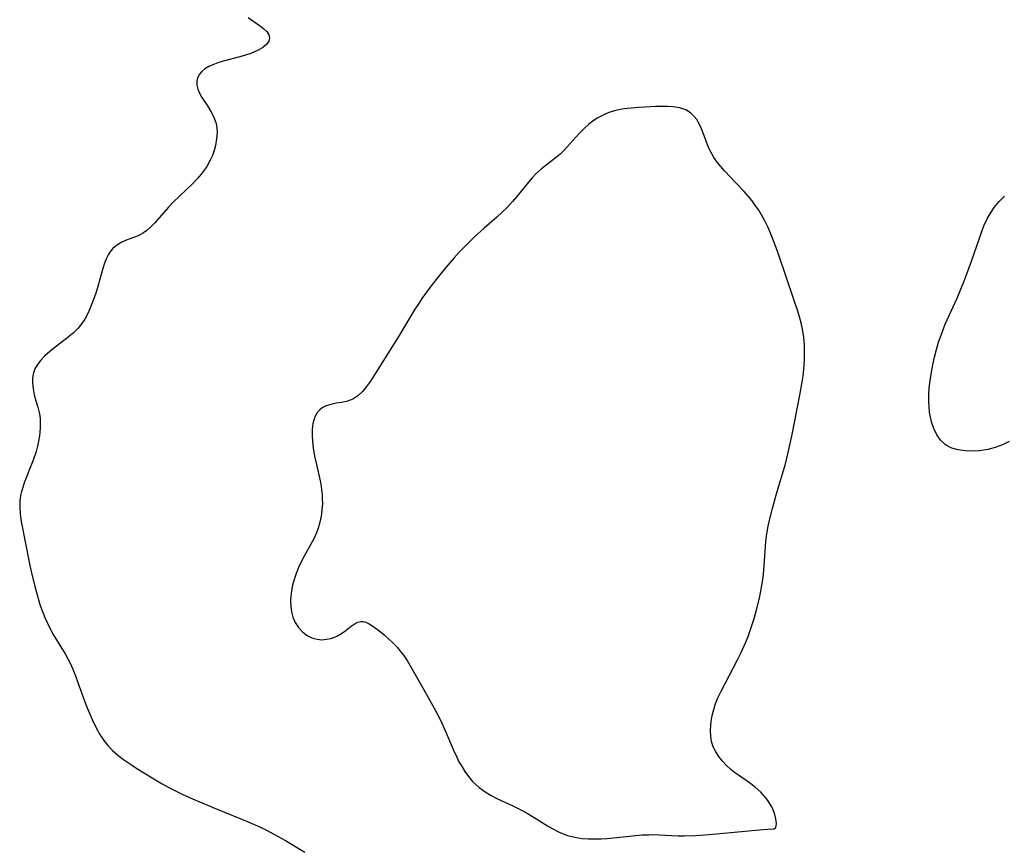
# Model space of a CAD drawing. Header units: metres. Extents: x 1073367 to 1082519, y 1569854 to 1574957.
# Tile 720 of 1056: x 1081717 to 1081954, y 1570589 to 1570788. Entities that reach past the tile are written whole.
import ezdxf

# ---------------------------------------------------------------- set-up
doc = ezdxf.new("R2010")
doc.units = ezdxf.units.M
doc.layers.add('CGG_CurvaNivelLidar_v1', color=253, linetype='Continuous', lineweight=30)

msp = doc.modelspace()

# ---------------------------------------------------------------- linework, layer by layer
at = {"layer": 'CGG_CurvaNivelLidar_v1'}
for p, q in [((1081771.8389, 1570788.4477, 83), (1081774.8521, 1570786.3922, 83)), ((1081774.8521, 1570786.3922, 83), (1081775.6727, 1570785.7495, 83)), ((1081775.6727, 1570785.7495, 83), (1081776.3496, 1570785.1035, 83)), ((1081776.3496, 1570785.1035, 83), (1081776.8828, 1570784.3117, 83)), ((1081776.8242, 1570782.7571, 83), (1081776.2662, 1570781.9861, 83)), ((1081777.0242, 1570783.4594, 83), (1081776.8242, 1570782.7571, 83)), ((1081776.8828, 1570784.3117, 83), (1081777.0242, 1570783.4594, 83)), ((1081772.4801, 1570779.8256, 83), (1081771.2046, 1570779.3902, 83)), ((1081773.4106, 1570780.2056, 83), (1081772.4801, 1570779.8256, 83)), ((1081774.2748, 1570780.6177, 83), (1081773.4106, 1570780.2056, 83)), ((1081775.3873, 1570781.2678, 83), (1081774.2748, 1570780.6177, 83)), ((1081776.2662, 1570781.9861, 83), (1081775.3873, 1570781.2678, 83)), ((1081764.5811, 1570777.5404, 83), (1081763.3615, 1570777.0929, 83)), ((1081765.852, 1570777.9304, 83), (1081764.5811, 1570777.5404, 83)), ((1081769.8684, 1570779.0002, 83), (1081765.852, 1570777.9304, 83)), ((1081771.2046, 1570779.3902, 83), (1081769.8684, 1570779.0002, 83)), ((1081760.6913, 1570775.4933, 83), (1081760.1338, 1570774.8181, 83)), ((1081761.4501, 1570776.1084, 83), (1081760.6913, 1570775.4933, 83)), ((1081762.3506, 1570776.6349, 83), (1081761.4501, 1570776.1084, 83)), ((1081763.3615, 1570777.0929, 83), (1081762.3506, 1570776.6349, 83)), ((1081759.7427, 1570774.0638, 83), (1081759.5211, 1570773.1889, 83)), ((1081759.5211, 1570773.1889, 83), (1081759.524, 1570772.1596, 83)), ((1081760.1338, 1570774.8181, 83), (1081759.7427, 1570774.0638, 83)), ((1081759.524, 1570772.1596, 83), (1081759.7463, 1570771.1789, 83)), ((1081759.7463, 1570771.1789, 83), (1081760.1451, 1570770.1966, 83)), ((1081760.1451, 1570770.1966, 83), (1081760.6995, 1570769.1965, 83)), ((1081760.6995, 1570769.1965, 83), (1081762.03, 1570767.1784, 83)), ((1081762.03, 1570767.1784, 83), (1081762.8794, 1570765.8264, 83)), ((1081762.8794, 1570765.8264, 83), (1081763.6125, 1570764.4137, 83)), ((1081859.0624, 1570765.6485, 83.5), (1081858.0513, 1570765.2584, 83.5)), ((1081860.4882, 1570766.0619, 83.5), (1081859.0624, 1570765.6485, 83.5)), ((1081861.9561, 1570766.3588, 83.5), (1081860.4882, 1570766.0619, 83.5)), ((1081863.2945, 1570766.5464, 83.5), (1081861.9561, 1570766.3588, 83.5)), ((1081866.0106, 1570766.7849, 83.5), (1081863.2945, 1570766.5464, 83.5)), ((1081870.0886, 1570767.0133, 83.5), (1081866.0106, 1570766.7849, 83.5)), ((1081871.6461, 1570767.0575, 83.5), (1081870.0886, 1570767.0133, 83.5)), ((1081872.9915, 1570767.0455, 83.5), (1081871.6461, 1570767.0575, 83.5)), ((1081874.2902, 1570766.9635, 83.5), (1081872.9915, 1570767.0455, 83.5)), ((1081875.8925, 1570766.7064, 83.5), (1081874.2902, 1570766.9635, 83.5)), ((1081877.3499, 1570766.2049, 83.5), (1081875.8925, 1570766.7064, 83.5)), ((1081878.4426, 1570765.5304, 83.5), (1081877.3499, 1570766.2049, 83.5)), ((1081763.6125, 1570764.4137, 83), (1081764.1341, 1570762.9314, 83)), ((1081854.9472, 1570763.4971, 83.5), (1081853.9649, 1570762.7283, 83.5)), ((1081855.985, 1570764.1876, 83.5), (1081854.9472, 1570763.4971, 83.5)), ((1081857.072, 1570764.7979, 83.5), (1081855.985, 1570764.1876, 83.5)), ((1081858.0513, 1570765.2584, 83.5), (1081857.072, 1570764.7979, 83.5)), ((1081879.3864, 1570764.6443, 83.5), (1081878.4426, 1570765.5304, 83.5)), ((1081879.9857, 1570763.8678, 83.5), (1081879.3864, 1570764.6443, 83.5)), ((1081880.509, 1570763.0101, 83.5), (1081879.9857, 1570763.8678, 83.5)), ((1081764.1341, 1570762.9314, 83), (1081764.3249, 1570761.8584, 83)), ((1081764.3249, 1570761.8584, 83), (1081764.3802, 1570760.7573, 83)), ((1081852.7922, 1570761.6392, 83.5), (1081851.6795, 1570760.4697, 83.5)), ((1081853.9649, 1570762.7283, 83.5), (1081852.7922, 1570761.6392, 83.5)), ((1081881.1655, 1570761.6446, 83.5), (1081880.509, 1570763.0101, 83.5)), ((1081881.731, 1570760.1943, 83.5), (1081881.1655, 1570761.6446, 83.5)), ((1081764.2623, 1570759.1969, 83), (1081763.965, 1570757.6195, 83)), ((1081764.3802, 1570760.7573, 83), (1081764.2623, 1570759.1969, 83)), ((1081851.6795, 1570760.4697, 83.5), (1081848.7748, 1570757.2699, 83.5)), ((1081882.2682, 1570758.6666, 83.5), (1081881.731, 1570760.1943, 83.5)), ((1081882.8529, 1570757.1378, 83.5), (1081882.2682, 1570758.6666, 83.5)), ((1081763.6441, 1570756.4245, 83), (1081763.2381, 1570755.2413, 83)), ((1081763.965, 1570757.6195, 83), (1081763.6441, 1570756.4245, 83)), ((1081847.7691, 1570756.2439, 83.5), (1081846.9526, 1570755.4774, 83.5)), ((1081848.7748, 1570757.2699, 83.5), (1081847.7691, 1570756.2439, 83.5)), ((1081883.4362, 1570755.8988, 83.5), (1081882.8529, 1570757.1378, 83.5)), ((1081762.7355, 1570754.0831, 83), (1081761.8782, 1570752.5568, 83)), ((1081763.2381, 1570755.2413, 83), (1081762.7355, 1570754.0831, 83)), ((1081845.4952, 1570754.2519, 83.5), (1081842.5841, 1570751.9685, 83.5)), ((1081846.9526, 1570755.4774, 83.5), (1081845.4952, 1570754.2519, 83.5)), ((1081884.1292, 1570754.7032, 83.5), (1081883.4362, 1570755.8988, 83.5)), ((1081884.8976, 1570753.6126, 83.5), (1081884.1292, 1570754.7032, 83.5)), ((1081761.8782, 1570752.5568, 83), (1081760.8564, 1570751.0992, 83)), ((1081842.5841, 1570751.9685, 83.5), (1081841.2049, 1570750.7507, 83.5)), ((1081885.7503, 1570752.5629, 83.5), (1081884.8976, 1570753.6126, 83.5)), ((1081886.6642, 1570751.5402, 83.5), (1081885.7503, 1570752.5629, 83.5)), ((1081889.5132, 1570748.5607, 83.5), (1081886.6642, 1570751.5402, 83.5)), ((1081759.6634, 1570749.6606, 83), (1081758.3683, 1570748.2869, 83)), ((1081760.8564, 1570751.0992, 83), (1081759.6634, 1570749.6606, 83)), ((1081840.288, 1570749.8057, 83.5), (1081839.415, 1570748.8065, 83.5)), ((1081841.2049, 1570750.7507, 83.5), (1081840.288, 1570749.8057, 83.5)), ((1081758.3683, 1570748.2869, 83), (1081753.772, 1570743.9193, 83)), ((1081839.415, 1570748.8065, 83.5), (1081836.5993, 1570745.3151, 83.5)), ((1081891.4086, 1570746.5107, 83.5), (1081889.5132, 1570748.5607, 83.5)), ((1081836.5993, 1570745.3151, 83.5), (1081835.5594, 1570744.0857, 83.5)), ((1081892.3745, 1570745.3996, 83.5), (1081891.4086, 1570746.5107, 83.5)), ((1081893.3038, 1570744.2584, 83.5), (1081892.3745, 1570745.3996, 83.5)), ((1081894.1824, 1570743.0788, 83.5), (1081893.3038, 1570744.2584, 83.5)), ((1081952.8562, 1570744.0982, 83), (1081954.1421, 1570745.3934, 83)), ((1081752.6754, 1570742.7847, 83), (1081749.3848, 1570738.958, 83)), ((1081753.772, 1570743.9193, 83), (1081752.6754, 1570742.7847, 83)), ((1081834.3579, 1570742.7805, 83.5), (1081833.097, 1570741.5211, 83.5)), ((1081835.5594, 1570744.0857, 83.5), (1081834.3579, 1570742.7805, 83.5)), ((1081894.9134, 1570741.9874, 83.5), (1081894.1824, 1570743.0788, 83.5)), ((1081895.5942, 1570740.862, 83.5), (1081894.9134, 1570741.9874, 83.5)), ((1081950.9167, 1570741.5632, 83), (1081951.6896, 1570742.6969, 83)), ((1081951.6896, 1570742.6969, 83), (1081952.8562, 1570744.0982, 83)), ((1081831.7856, 1570740.3055, 83.5), (1081828.7113, 1570737.6461, 83.5)), ((1081833.097, 1570741.5211, 83.5), (1081831.7856, 1570740.3055, 83.5)), ((1081896.3687, 1570739.4331, 83.5), (1081895.5942, 1570740.862, 83.5)), ((1081949.2128, 1570738.2098, 83), (1081950, 1570739.9299, 83)), ((1081950, 1570739.9299, 83), (1081950.9167, 1570741.5632, 83)), ((1081748.4403, 1570737.9743, 83), (1081747.4457, 1570737.1035, 83)), ((1081749.3848, 1570738.958, 83), (1081748.4403, 1570737.9743, 83)), ((1081828.7113, 1570737.6461, 83.5), (1081826.4097, 1570735.555, 83.5)), ((1081897.0824, 1570737.9669, 83.5), (1081896.3687, 1570739.4331, 83.5)), ((1081897.7457, 1570736.471, 83.5), (1081897.0824, 1570737.9669, 83.5)), ((1081948.6887, 1570736.8604, 83), (1081949.2128, 1570738.2098, 83)), ((1081742.6718, 1570734.8361, 83), (1081741.3792, 1570734.2674, 83)), ((1081745.3338, 1570735.8656, 83), (1081742.6718, 1570734.8361, 83)), ((1081746.6064, 1570736.5205, 83), (1081745.3338, 1570735.8656, 83)), ((1081747.4457, 1570737.1035, 83), (1081746.6064, 1570736.5205, 83)), ((1081826.4097, 1570735.555, 83.5), (1081824.1305, 1570733.3335, 83.5)), ((1081898.8025, 1570733.806, 83.5), (1081897.7457, 1570736.471, 83.5)), ((1081946.2313, 1570729.6978, 83), (1081948.6887, 1570736.8604, 83)), ((1081739.1827, 1570732.6746, 83), (1081738.5649, 1570731.9317, 83)), ((1081739.8494, 1570733.2894, 83), (1081739.1827, 1570732.6746, 83)), ((1081740.5872, 1570733.8183, 83), (1081739.8494, 1570733.2894, 83)), ((1081741.3792, 1570734.2674, 83), (1081740.5872, 1570733.8183, 83)), ((1081824.1305, 1570733.3335, 83.5), (1081822.7947, 1570731.9467, 83.5)), ((1081899.6722, 1570731.3999, 83.5), (1081898.8025, 1570733.806, 83.5)), ((1081737.7065, 1570730.4321, 83), (1081737.2338, 1570729.2364, 83)), ((1081738.1031, 1570731.2111, 83), (1081737.7065, 1570730.4321, 83)), ((1081738.5649, 1570731.9317, 83), (1081738.1031, 1570731.2111, 83)), ((1081821.494, 1570730.5244, 83.5), (1081819.5004, 1570728.1926, 83.5)), ((1081822.7947, 1570731.9467, 83.5), (1081821.494, 1570730.5244, 83.5)), ((1081903.4149, 1570720.4586, 83.5), (1081899.6722, 1570731.3999, 83.5)), ((1081736.8371, 1570727.9657, 83), (1081735.6487, 1570723.5806, 83)), ((1081737.2338, 1570729.2364, 83), (1081736.8371, 1570727.9657, 83)), ((1081819.5004, 1570728.1926, 83.5), (1081817.742, 1570726.0087, 83.5)), ((1081945.1045, 1570726.6584, 83), (1081946.2313, 1570729.6978, 83)), ((1081817.742, 1570726.0087, 83.5), (1081815.7492, 1570723.4383, 83.5)), ((1081944.4892, 1570725.1029, 83), (1081945.1045, 1570726.6584, 83)), ((1081735.6487, 1570723.5806, 83), (1081735.1638, 1570722.0062, 83)), ((1081815.7492, 1570723.4383, 83.5), (1081813.751, 1570720.7006, 83.5)), ((1081942.7259, 1570720.8238, 83), (1081944.4892, 1570725.1029, 83)), ((1081735.1638, 1570722.0062, 83), (1081734.6266, 1570720.4435, 83)), ((1081813.751, 1570720.7006, 83.5), (1081812.805, 1570719.296, 83.5)), ((1081939.8914, 1570714.5082, 83), (1081942.7259, 1570720.8238, 83)), ((1081733.728, 1570718.2051, 83), (1081733.147, 1570716.965, 83)), ((1081734.6266, 1570720.4435, 83), (1081733.728, 1570718.2051, 83)), ((1081812.805, 1570719.296, 83.5), (1081812.0545, 1570718.1079, 83.5)), ((1081904.3286, 1570717.7009, 83.5), (1081903.4149, 1570720.4586, 83.5)), ((1081732.5019, 1570715.7754, 83), (1081731.7717, 1570714.6531, 83)), ((1081733.147, 1570716.965, 83), (1081732.5019, 1570715.7754, 83)), ((1081812.0545, 1570718.1079, 83.5), (1081808.2742, 1570711.7965, 83.5)), ((1081904.764, 1570716.262, 83.5), (1081904.3286, 1570717.7009, 83.5)), ((1081905.1523, 1570714.8165, 83.5), (1081904.764, 1570716.262, 83.5)), ((1081730.7986, 1570713.4564, 83), (1081729.7044, 1570712.3733, 83)), ((1081731.7717, 1570714.6531, 83), (1081730.7986, 1570713.4564, 83)), ((1081905.4759, 1570713.3611, 83.5), (1081905.1523, 1570714.8165, 83.5)), ((1081939.176, 1570712.7616, 83), (1081939.8914, 1570714.5082, 83)), ((1081728.0603, 1570711.0434, 83), (1081725.3442, 1570708.9933, 83)), ((1081728.8977, 1570711.6935, 83), (1081728.0603, 1570711.0434, 83)), ((1081729.7044, 1570712.3733, 83), (1081728.8977, 1570711.6935, 83)), ((1081808.2742, 1570711.7965, 83.5), (1081802.1777, 1570702.0776, 83.5)), ((1081905.7869, 1570711.347, 83.5), (1081905.4759, 1570713.3611, 83.5)), ((1081905.9356, 1570709.5585, 83.5), (1081905.7869, 1570711.347, 83.5)), ((1081938.2817, 1570710.2094, 83), (1081939.176, 1570712.7616, 83)), ((1081725.3442, 1570708.9933, 83), (1081724.0388, 1570707.9338, 83)), ((1081905.9875, 1570707.7608, 83.5), (1081905.9356, 1570709.5585, 83.5)), ((1081937.7477, 1570708.3956, 83), (1081938.2817, 1570710.2094, 83)), ((1081722.8049, 1570706.8009, 83), (1081721.8901, 1570705.8216, 83)), ((1081724.0388, 1570707.9338, 83), (1081722.8049, 1570706.8009, 83)), ((1081905.9602, 1570705.9585, 83.5), (1081905.9875, 1570707.7608, 83.5)), ((1081936.8583, 1570704.7129, 83), (1081937.2748, 1570706.5615, 83)), ((1081937.2748, 1570706.5615, 83), (1081937.7477, 1570708.3956, 83)), ((1081721.1015, 1570704.8004, 83), (1081720.4752, 1570703.7321, 83)), ((1081721.8901, 1570705.8216, 83), (1081721.1015, 1570704.8004, 83)), ((1081905.8102, 1570703.5713, 83.5), (1081905.9602, 1570705.9585, 83.5)), ((1081936.3663, 1570702.0054, 83), (1081936.8583, 1570704.7129, 83)), ((1081719.9625, 1570702.1872, 83), (1081719.8582, 1570701.319, 83)), ((1081720.1168, 1570702.8213, 83), (1081719.9625, 1570702.1872, 83)), ((1081720.4752, 1570703.7321, 83), (1081720.1168, 1570702.8213, 83)), ((1081802.1777, 1570702.0776, 83.5), (1081801.3463, 1570700.8035, 83.5)), ((1081905.4197, 1570700.6158, 83.5), (1081905.6403, 1570702.0924, 83.5)), ((1081905.6403, 1570702.0924, 83.5), (1081905.8102, 1570703.5713, 83.5)), ((1081936.2068, 1570700.8373, 83), (1081936.3663, 1570702.0054, 83)), ((1081719.8582, 1570701.319, 83), (1081719.853, 1570700.4309, 83)), ((1081719.853, 1570700.4309, 83), (1081720.0087, 1570698.976, 83)), ((1081800.3918, 1570699.4674, 83.5), (1081799.3917, 1570698.2651, 83.5)), ((1081801.3463, 1570700.8035, 83.5), (1081800.3918, 1570699.4674, 83.5)), ((1081904.8282, 1570697.4007, 83.5), (1081905.4197, 1570700.6158, 83.5)), ((1081935.9411, 1570697.5165, 83), (1081936.0385, 1570699.1727, 83)), ((1081936.0385, 1570699.1727, 83), (1081936.2068, 1570700.8373, 83)), ((1081720.0087, 1570698.976, 83), (1081720.314, 1570697.5122, 83)), ((1081720.314, 1570697.5122, 83), (1081720.7183, 1570696.0641, 83)), ((1081798.3239, 1570697.2461, 83.5), (1081797.0602, 1570696.4213, 83.5)), ((1081799.3917, 1570698.2651, 83.5), (1081798.3239, 1570697.2461, 83.5)), ((1081902.9531, 1570687.9214, 83.5), (1081904.8282, 1570697.4007, 83.5)), ((1081935.9203, 1570695.8776, 83), (1081935.9411, 1570697.5165, 83)), ((1081720.7183, 1570696.0641, 83), (1081721.2031, 1570694.511, 83)), ((1081721.2031, 1570694.511, 83), (1081721.5875, 1570692.9396, 83)), ((1081790.6957, 1570694.8331, 83.5), (1081789.7184, 1570694.3186, 83.5)), ((1081791.7699, 1570695.189, 83.5), (1081790.6957, 1570694.8331, 83.5)), ((1081793.1016, 1570695.4614, 83.5), (1081791.7699, 1570695.189, 83.5)), ((1081794.4582, 1570695.6794, 83.5), (1081793.1016, 1570695.4614, 83.5)), ((1081795.7932, 1570695.9595, 83.5), (1081794.4582, 1570695.6794, 83.5)), ((1081797.0602, 1570696.4213, 83.5), (1081795.7932, 1570695.9595, 83.5)), ((1081935.9679, 1570694.5814, 83), (1081935.9203, 1570695.8776, 83)), ((1081936.0897, 1570693.3099, 83), (1081935.9679, 1570694.5814, 83)), ((1081721.5875, 1570692.9396, 83), (1081721.7197, 1570691.8183, 83)), ((1081787.9539, 1570692.2209, 83.5), (1081787.6569, 1570691.413, 83.5)), ((1081788.6164, 1570693.3117, 83.5), (1081787.9539, 1570692.2209, 83.5)), ((1081789.129, 1570693.8587, 83.5), (1081788.6164, 1570693.3117, 83.5)), ((1081789.7184, 1570694.3186, 83.5), (1081789.129, 1570693.8587, 83.5)), ((1081936.2862, 1570692.1429, 83), (1081936.0897, 1570693.3099, 83)), ((1081936.5606, 1570691.0108, 83), (1081936.2862, 1570692.1429, 83)), ((1081721.7536, 1570690.6631, 83), (1081721.7165, 1570689.4796, 83)), ((1081721.7197, 1570691.8183, 83), (1081721.7536, 1570690.6631, 83)), ((1081787.4547, 1570690.5405, 83.5), (1081787.307, 1570689.1836, 83.5)), ((1081787.6569, 1570691.413, 83.5), (1081787.4547, 1570690.5405, 83.5)), ((1081937.1185, 1570689.3782, 83), (1081936.5606, 1570691.0108, 83)), ((1081721.5497, 1570687.5904, 83), (1081721.3534, 1570686.3442, 83)), ((1081721.651, 1570688.5401, 83), (1081721.5497, 1570687.5904, 83)), ((1081721.7165, 1570689.4796, 83), (1081721.651, 1570688.5401, 83)), ((1081787.307, 1570689.1836, 83.5), (1081787.2977, 1570687.7439, 83.5)), ((1081787.2977, 1570687.7439, 83.5), (1081787.3941, 1570686.244, 83.5)), ((1081902.0248, 1570683.5723, 83.5), (1081902.9531, 1570687.9214, 83.5)), ((1081937.8452, 1570687.8812, 83), (1081937.1185, 1570689.3782, 83)), ((1081938.752, 1570686.5689, 83), (1081937.8452, 1570687.8812, 83)), ((1081721.0849, 1570685.0955, 83), (1081720.7453, 1570683.8521, 83)), ((1081721.3534, 1570686.3442, 83), (1081721.0849, 1570685.0955, 83)), ((1081787.3941, 1570686.244, 83.5), (1081787.5708, 1570684.7024, 83.5)), ((1081939.8658, 1570685.5071, 83), (1081938.752, 1570686.5689, 83)), ((1081940.0726, 1570685.3612, 83), (1081939.8658, 1570685.5071, 83)), ((1081941.445, 1570684.6534, 83), (1081940.0726, 1570685.3612, 83)), ((1081953.6458, 1570685.4399, 83), (1081951.9363, 1570684.8118, 83)), ((1081955.2566, 1570686.22, 83), (1081953.6458, 1570685.4399, 83)), ((1081720.7453, 1570683.8521, 83), (1081720.02, 1570681.7367, 83)), ((1081787.5708, 1570684.7024, 83.5), (1081787.8892, 1570682.693, 83.5)), ((1081787.8892, 1570682.693, 83.5), (1081788.2287, 1570681.0093, 83.5)), ((1081901.2588, 1570680.5408, 83.5), (1081902.0248, 1570683.5723, 83.5)), ((1081942.9863, 1570684.1969, 83), (1081941.445, 1570684.6534, 83)), ((1081944.6421, 1570683.9479, 83), (1081942.9863, 1570684.1969, 83)), ((1081946.3679, 1570683.8812, 83), (1081944.6421, 1570683.9479, 83)), ((1081948.1262, 1570683.9892, 83), (1081946.3679, 1570683.8812, 83)), ((1081950.1626, 1570684.3329, 83), (1081948.1262, 1570683.9892, 83)), ((1081951.9363, 1570684.8118, 83), (1081950.1626, 1570684.3329, 83)), ((1081720.02, 1570681.7367, 83), (1081717.9123, 1570676.2626, 83)), ((1081788.2287, 1570681.0093, 83.5), (1081789.1974, 1570676.7805, 83.5)), ((1081900.8159, 1570678.9657, 83.5), (1081901.2588, 1570680.5408, 83.5)), ((1081899.0478, 1570673.0254, 83.5), (1081900.8159, 1570678.9657, 83.5)), ((1081717.9123, 1570676.2626, 83), (1081717.5341, 1570675.1813, 83)), ((1081789.1974, 1570676.7805, 83.5), (1081789.4379, 1570675.5044, 83.5)), ((1081789.4379, 1570675.5044, 83.5), (1081789.579, 1570674.5114, 83.5)), ((1081717.0256, 1570673.2068, 83), (1081716.8436, 1570671.8272, 83)), ((1081717.2476, 1570674.2007, 83), (1081717.0256, 1570673.2068, 83)), ((1081717.5341, 1570675.1813, 83), (1081717.2476, 1570674.2007, 83)), ((1081789.579, 1570674.5114, 83.5), (1081789.678, 1570673.5159, 83.5)), ((1081789.678, 1570673.5159, 83.5), (1081789.7392, 1570672.3895, 83.5)), ((1081716.8436, 1570671.8272, 83), (1081716.799, 1570670.43, 83)), ((1081789.7432, 1570671.2663, 83.5), (1081789.6521, 1570669.7493, 83.5)), ((1081789.7392, 1570672.3895, 83.5), (1081789.7432, 1570671.2663, 83.5)), ((1081898.2198, 1570670.0765, 83.5), (1081899.0478, 1570673.0254, 83.5)), ((1081716.799, 1570670.43, 83), (1081716.917, 1570668.6926, 83)), ((1081716.917, 1570668.6926, 83), (1081717.1724, 1570666.9409, 83)), ((1081789.6521, 1570669.7493, 83.5), (1081789.4557, 1570668.2523, 83.5)), ((1081897.4488, 1570666.9526, 83.5), (1081898.2198, 1570670.0765, 83.5)), ((1081717.1724, 1570666.9409, 83), (1081719.2485, 1570656.35, 83)), ((1081789.1589, 1570666.7842, 83.5), (1081788.7614, 1570665.3555, 83.5)), ((1081789.4557, 1570668.2523, 83.5), (1081789.1589, 1570666.7842, 83.5)), ((1081897.1254, 1570665.3821, 83.5), (1081897.4488, 1570666.9526, 83.5)), ((1081788.3521, 1570664.2189, 83.5), (1081787.6699, 1570662.7551, 83.5)), ((1081788.7614, 1570665.3555, 83.5), (1081788.3521, 1570664.2189, 83.5)), ((1081896.8008, 1570663.4038, 83.5), (1081897.1254, 1570665.3821, 83.5)), ((1081787.6699, 1570662.7551, 83.5), (1081785.3723, 1570658.6196, 83.5)), ((1081896.5303, 1570660.8881, 83.5), (1081896.6474, 1570662.1476, 83.5)), ((1081896.6474, 1570662.1476, 83.5), (1081896.8008, 1570663.4038, 83.5)), ((1081896.1757, 1570655.2329, 83.5), (1081896.5303, 1570660.8881, 83.5)), ((1081784.6226, 1570657.1947, 83.5), (1081783.9781, 1570655.8192, 83.5)), ((1081785.3723, 1570658.6196, 83.5), (1081784.6226, 1570657.1947, 83.5)), ((1081719.2485, 1570656.35, 83), (1081719.624, 1570654.5985, 83)), ((1081719.624, 1570654.5985, 83), (1081720.3418, 1570651.6313, 83)), ((1081783.4062, 1570654.4151, 83.5), (1081782.9189, 1570652.9892, 83.5)), ((1081783.9781, 1570655.8192, 83.5), (1081783.4062, 1570654.4151, 83.5)), ((1081895.9987, 1570653.5309, 83.5), (1081896.1757, 1570655.2329, 83.5)), ((1081782.9189, 1570652.9892, 83.5), (1081782.544, 1570651.6022, 83.5)), ((1081895.6196, 1570651.0657, 83.5), (1081895.9987, 1570653.5309, 83.5)), ((1081720.3418, 1570651.6313, 83), (1081721.2581, 1570648.3372, 83)), ((1081782.2763, 1570650.209, 83.5), (1081782.1394, 1570648.9716, 83.5)), ((1081782.544, 1570651.6022, 83.5), (1081782.2763, 1570650.209, 83.5)), ((1081895.0776, 1570648.4256, 83.5), (1081895.6196, 1570651.0657, 83.5)), ((1081721.2581, 1570648.3372, 83), (1081721.7721, 1570646.7136, 83)), ((1081782.1394, 1570648.9716, 83.5), (1081782.0952, 1570647.7462, 83.5)), ((1081782.0952, 1570647.7462, 83.5), (1081782.1403, 1570646.5437, 83.5)), ((1081894.3113, 1570645.3191, 83.5), (1081895.0776, 1570648.4256, 83.5)), ((1081721.7721, 1570646.7136, 83), (1081722.29, 1570645.2354, 83)), ((1081722.29, 1570645.2354, 83), (1081722.8593, 1570643.7817, 83)), ((1081782.1403, 1570646.5437, 83.5), (1081782.311, 1570645.1864, 83.5)), ((1081782.311, 1570645.1864, 83.5), (1081782.6367, 1570643.8984, 83.5)), ((1081893.8115, 1570643.5371, 83.5), (1081894.3113, 1570645.3191, 83.5)), ((1081722.8593, 1570643.7817, 83), (1081723.4699, 1570642.398, 83)), ((1081723.4699, 1570642.398, 83), (1081724.136, 1570641.0444, 83)), ((1081782.6367, 1570643.8984, 83.5), (1081783.2251, 1570642.5511, 83.5)), ((1081783.2251, 1570642.5511, 83.5), (1081784.0195, 1570641.3436, 83.5)), ((1081796.665, 1570641.6728, 83.5), (1081797.6662, 1570642.3725, 83.5)), ((1081797.6662, 1570642.3725, 83.5), (1081798.3265, 1570642.7068, 83.5)), ((1081798.3265, 1570642.7068, 83.5), (1081798.9954, 1570642.8686, 83.5)), ((1081798.9954, 1570642.8686, 83.5), (1081799.597, 1570642.8363, 83.5)), ((1081799.597, 1570642.8363, 83.5), (1081800.2187, 1570642.6592, 83.5)), ((1081800.2187, 1570642.6592, 83.5), (1081801.0063, 1570642.2852, 83.5)), ((1081801.0063, 1570642.2852, 83.5), (1081802.1673, 1570641.549, 83.5)), ((1081893.3633, 1570642.0859, 83.5), (1081893.8115, 1570643.5371, 83.5)), ((1081724.136, 1570641.0444, 83), (1081724.8559, 1570639.7233, 83)), ((1081784.0195, 1570641.3436, 83.5), (1081784.9883, 1570640.3047, 83.5)), ((1081784.9883, 1570640.3047, 83.5), (1081786.0661, 1570639.4939, 83.5)), ((1081793.2406, 1570639.2692, 83.5), (1081794.2068, 1570639.816, 83.5)), ((1081794.2068, 1570639.816, 83.5), (1081795.1068, 1570640.4545, 83.5)), ((1081795.1068, 1570640.4545, 83.5), (1081796.665, 1570641.6728, 83.5)), ((1081802.1673, 1570641.549, 83.5), (1081803.3886, 1570640.6312, 83.5)), ((1081803.3886, 1570640.6312, 83.5), (1081804.6531, 1570639.588, 83.5)), ((1081892.3444, 1570639.2222, 83.5), (1081892.876, 1570640.6467, 83.5)), ((1081892.876, 1570640.6467, 83.5), (1081893.3633, 1570642.0859, 83.5)), ((1081724.8559, 1570639.7233, 83), (1081727.7293, 1570635.0329, 83)), ((1081786.0661, 1570639.4939, 83.5), (1081787.2483, 1570638.8954, 83.5)), ((1081787.2483, 1570638.8954, 83.5), (1081788.5022, 1570638.5395, 83.5)), ((1081788.5022, 1570638.5395, 83.5), (1081789.6071, 1570638.4487, 83.5)), ((1081789.6071, 1570638.4487, 83.5), (1081790.7185, 1570638.5299, 83.5)), ((1081790.7185, 1570638.5299, 83.5), (1081791.8115, 1570638.7531, 83.5)), ((1081791.8115, 1570638.7531, 83.5), (1081792.541, 1570638.9793, 83.5)), ((1081792.541, 1570638.9793, 83.5), (1081793.2406, 1570639.2692, 83.5)), ((1081804.6531, 1570639.588, 83.5), (1081805.7007, 1570638.6725, 83.5)), ((1081805.7007, 1570638.6725, 83.5), (1081806.7405, 1570637.6953, 83.5)), ((1081806.7405, 1570637.6953, 83.5), (1081807.7456, 1570636.6445, 83.5)), ((1081890.4926, 1570635.02, 83.5), (1081891.778, 1570637.8456, 83.5)), ((1081891.778, 1570637.8456, 83.5), (1081892.3444, 1570639.2222, 83.5)), ((1081807.7456, 1570636.6445, 83.5), (1081808.5367, 1570635.7074, 83.5)), ((1081808.5367, 1570635.7074, 83.5), (1081809.2848, 1570634.7166, 83.5)), ((1081727.7293, 1570635.0329, 83), (1081728.4056, 1570633.8246, 83)), ((1081728.4056, 1570633.8246, 83), (1081728.8567, 1570632.9407, 83)), ((1081728.8567, 1570632.9407, 83), (1081729.5903, 1570631.3375, 83)), ((1081809.2848, 1570634.7166, 83.5), (1081810.1619, 1570633.4145, 83.5)), ((1081810.1619, 1570633.4145, 83.5), (1081811.1681, 1570631.7541, 83.5)), ((1081885.8461, 1570626.0485, 83.5), (1081889.7815, 1570633.57, 83.5)), ((1081889.7815, 1570633.57, 83.5), (1081890.4926, 1570635.02, 83.5)), ((1081729.5903, 1570631.3375, 83), (1081730.2389, 1570629.756, 83)), ((1081811.1681, 1570631.7541, 83.5), (1081814.0205, 1570626.6335, 83.5)), ((1081730.2389, 1570629.756, 83), (1081730.847, 1570628.1512, 83)), ((1081730.847, 1570628.1512, 83), (1081732.5158, 1570623.4779, 83)), ((1081814.0205, 1570626.6335, 83.5), (1081816.7058, 1570621.9461, 83.5)), ((1081885.149, 1570624.5592, 83.5), (1081885.8461, 1570626.0485, 83.5)), ((1081732.5158, 1570623.4779, 83), (1081733.0633, 1570622.0422, 83)), ((1081884.5418, 1570623.0537, 83.5), (1081885.149, 1570624.5592, 83.5)), ((1081733.0633, 1570622.0422, 83), (1081734.2474, 1570619.2244, 83)), ((1081816.7058, 1570621.9461, 83.5), (1081817.8142, 1570619.8627, 83.5)), ((1081883.7247, 1570620.1634, 83.5), (1081884.0806, 1570621.6146, 83.5)), ((1081884.0806, 1570621.6146, 83.5), (1081884.5418, 1570623.0537, 83.5)), ((1081734.2474, 1570619.2244, 83), (1081735.2232, 1570617.1873, 83)), ((1081817.8142, 1570619.8627, 83.5), (1081818.565, 1570618.3026, 83.5)), ((1081883.3662, 1570617.852, 83.5), (1081883.4692, 1570618.7117, 83.5)), ((1081883.4692, 1570618.7117, 83.5), (1081883.7247, 1570620.1634, 83.5)), ((1081735.2232, 1570617.1873, 83), (1081736.097, 1570615.6055, 83)), ((1081818.565, 1570618.3026, 83.5), (1081819.2707, 1570616.7224, 83.5)), ((1081819.2707, 1570616.7224, 83.5), (1081821.3702, 1570611.7675, 83.5)), ((1081883.2935, 1570616.5123, 83.5), (1081883.3662, 1570617.852, 83.5)), ((1081883.3486, 1570615.1967, 83.5), (1081883.2935, 1570616.5123, 83.5)), ((1081736.097, 1570615.6055, 83), (1081737.0732, 1570614.1083, 83)), ((1081737.0732, 1570614.1083, 83), (1081738.0243, 1570612.9037, 83)), ((1081883.5578, 1570613.9175, 83.5), (1081883.3486, 1570615.1967, 83.5)), ((1081883.964, 1570612.6373, 83.5), (1081883.5578, 1570613.9175, 83.5)), ((1081738.0243, 1570612.9037, 83), (1081739.1346, 1570611.7536, 83)), ((1081739.1346, 1570611.7536, 83), (1081740.4514, 1570610.6065, 83)), ((1081821.3702, 1570611.7675, 83.5), (1081822.1423, 1570610.0961, 83.5)), ((1081884.545, 1570611.4153, 83.5), (1081883.964, 1570612.6373, 83.5)), ((1081885.2794, 1570610.2576, 83.5), (1081884.545, 1570611.4153, 83.5)), ((1081740.4514, 1570610.6065, 83), (1081741.855, 1570609.5337, 83)), ((1081741.855, 1570609.5337, 83), (1081743.467, 1570608.4116, 83)), ((1081822.1423, 1570610.0961, 83.5), (1081822.677, 1570609.0273, 83.5)), ((1081822.677, 1570609.0273, 83.5), (1081823.2461, 1570607.9862, 83.5)), ((1081886.1589, 1570609.1594, 83.5), (1081885.2794, 1570610.2576, 83.5)), ((1081887.1493, 1570608.1254, 83.5), (1081886.1589, 1570609.1594, 83.5)), ((1081743.467, 1570608.4116, 83), (1081745.0494, 1570607.3749, 83)), ((1081745.0494, 1570607.3749, 83), (1081748.2903, 1570605.3629, 83)), ((1081823.2461, 1570607.9862, 83.5), (1081824.0621, 1570606.6727, 83.5)), ((1081824.0621, 1570606.6727, 83.5), (1081824.9611, 1570605.4307, 83.5)), ((1081888.2244, 1570607.1475, 83.5), (1081887.1493, 1570608.1254, 83.5)), ((1081889.1072, 1570606.4231, 83.5), (1081888.2244, 1570607.1475, 83.5)), ((1081748.2903, 1570605.3629, 83), (1081751.1361, 1570603.6785, 83)), ((1081824.9611, 1570605.4307, 83.5), (1081825.9502, 1570604.2738, 83.5)), ((1081825.9502, 1570604.2738, 83.5), (1081826.7367, 1570603.4898, 83.5)), ((1081890.0266, 1570605.7362, 83.5), (1081889.1072, 1570606.4231, 83.5)), ((1081892.6792, 1570603.9079, 83.5), (1081890.0266, 1570605.7362, 83.5)), ((1081751.1361, 1570603.6785, 83), (1081752.7282, 1570602.8006, 83)), ((1081752.7282, 1570602.8006, 83), (1081754.3457, 1570601.9649, 83)), ((1081754.3457, 1570601.9649, 83), (1081755.9865, 1570601.1715, 83)), ((1081826.7367, 1570603.4898, 83.5), (1081827.5756, 1570602.7633, 83.5)), ((1081827.5756, 1570602.7633, 83.5), (1081829.0023, 1570601.7346, 83.5)), ((1081894.0719, 1570602.8416, 83.5), (1081892.6792, 1570603.9079, 83.5)), ((1081895.4002, 1570601.6601, 83.5), (1081894.0719, 1570602.8416, 83.5)), ((1081755.9865, 1570601.1715, 83), (1081758.4428, 1570600.0713, 83)), ((1081758.4428, 1570600.0713, 83), (1081764.3579, 1570597.5744, 83)), ((1081829.0023, 1570601.7346, 83.5), (1081830.4501, 1570600.8765, 83.5)), ((1081830.4501, 1570600.8765, 83.5), (1081831.9607, 1570600.0988, 83.5)), ((1081831.9607, 1570600.0988, 83.5), (1081835.5058, 1570598.4341, 83.5)), ((1081896.5521, 1570600.4058, 83.5), (1081895.4002, 1570601.6601, 83.5)), ((1081897.1339, 1570599.639, 83.5), (1081896.5521, 1570600.4058, 83.5)), ((1081898.0521, 1570598.1077, 83.5), (1081897.1339, 1570599.639, 83.5)), ((1081764.3579, 1570597.5744, 83), (1081771.8366, 1570594.5125, 83)), ((1081835.5058, 1570598.4341, 83.5), (1081837.9227, 1570597.2246, 83.5)), ((1081837.9227, 1570597.2246, 83.5), (1081839.3786, 1570596.4109, 83.5)), ((1081898.6961, 1570596.603, 83.5), (1081898.0521, 1570598.1077, 83.5)), ((1081839.3786, 1570596.4109, 83.5), (1081840.8067, 1570595.554, 83.5)), ((1081840.8067, 1570595.554, 83.5), (1081843.9763, 1570593.5795, 83.5)), ((1081899.0735, 1570595.2294, 83.5), (1081898.6961, 1570596.603, 83.5)), ((1081899.195, 1570594.087, 83.5), (1081899.0735, 1570595.2294, 83.5)), ((1081771.8366, 1570594.5125, 83), (1081774.9826, 1570593.1204, 83)), ((1081774.9826, 1570593.1204, 83), (1081776.1054, 1570592.582, 83)), ((1081776.1054, 1570592.582, 83), (1081778.2292, 1570591.4885, 83)), ((1081843.9763, 1570593.5795, 83.5), (1081845.3115, 1570592.8092, 83.5)), ((1081845.3115, 1570592.8092, 83.5), (1081846.6699, 1570592.1109, 83.5)), ((1081882.9825, 1570591.4633, 83.5), (1081894.199, 1570592.5236, 83.5)), ((1081894.199, 1570592.5236, 83.5), (1081897.0723, 1570592.7454, 83.5)), ((1081897.0723, 1570592.7454, 83.5), (1081898.5, 1570592.8164, 83.5)), ((1081898.5, 1570592.8164, 83.5), (1081898.6641, 1570592.8052, 83.5)), ((1081898.6641, 1570592.8052, 83.5), (1081899.0317, 1570593.1476, 83.5)), ((1081899.0317, 1570593.1476, 83.5), (1081899.1522, 1570593.5491, 83.5)), ((1081899.1522, 1570593.5491, 83.5), (1081899.195, 1570594.087, 83.5)), ((1081778.2292, 1570591.4885, 83), (1081780.8506, 1570589.9996, 83)), ((1081780.8506, 1570589.9996, 83), (1081785.5437, 1570587.2331, 83)), ((1081846.6699, 1570592.1109, 83.5), (1081847.7589, 1570591.6319, 83.5)), ((1081847.7589, 1570591.6319, 83.5), (1081848.8711, 1570591.2295, 83.5)), ((1081848.8711, 1570591.2295, 83.5), (1081850.588, 1570590.7894, 83.5)), ((1081850.588, 1570590.7894, 83.5), (1081852.3476, 1570590.5301, 83.5)), ((1081852.3476, 1570590.5301, 83.5), (1081853.9059, 1570590.4325, 83.5)), ((1081853.9059, 1570590.4325, 83.5), (1081855.4797, 1570590.4177, 83.5)), ((1081855.4797, 1570590.4177, 83.5), (1081856.9209, 1570590.4508, 83.5)), ((1081856.9209, 1570590.4508, 83.5), (1081858.3669, 1570590.5325, 83.5)), ((1081858.3669, 1570590.5325, 83.5), (1081865.3413, 1570591.2354, 83.5)), ((1081865.3413, 1570591.2354, 83.5), (1081866.8513, 1570591.3464, 83.5)), ((1081866.8513, 1570591.3464, 83.5), (1081868.4037, 1570591.4194, 83.5)), ((1081868.4037, 1570591.4194, 83.5), (1081869.3163, 1570591.4322, 83.5)), ((1081869.3163, 1570591.4322, 83.5), (1081870.8664, 1570591.396, 83.5)), ((1081870.8664, 1570591.396, 83.5), (1081875.5213, 1570591.1421, 83.5)), ((1081875.5213, 1570591.1421, 83.5), (1081877.0024, 1570591.1205, 83.5)), ((1081877.0024, 1570591.1205, 83.5), (1081879.7206, 1570591.2092, 83.5)), ((1081879.7206, 1570591.2092, 83.5), (1081882.9825, 1570591.4633, 83.5))]:
    msp.add_line(p, q, dxfattribs=at)

doc.saveas('drawing.dxf')
